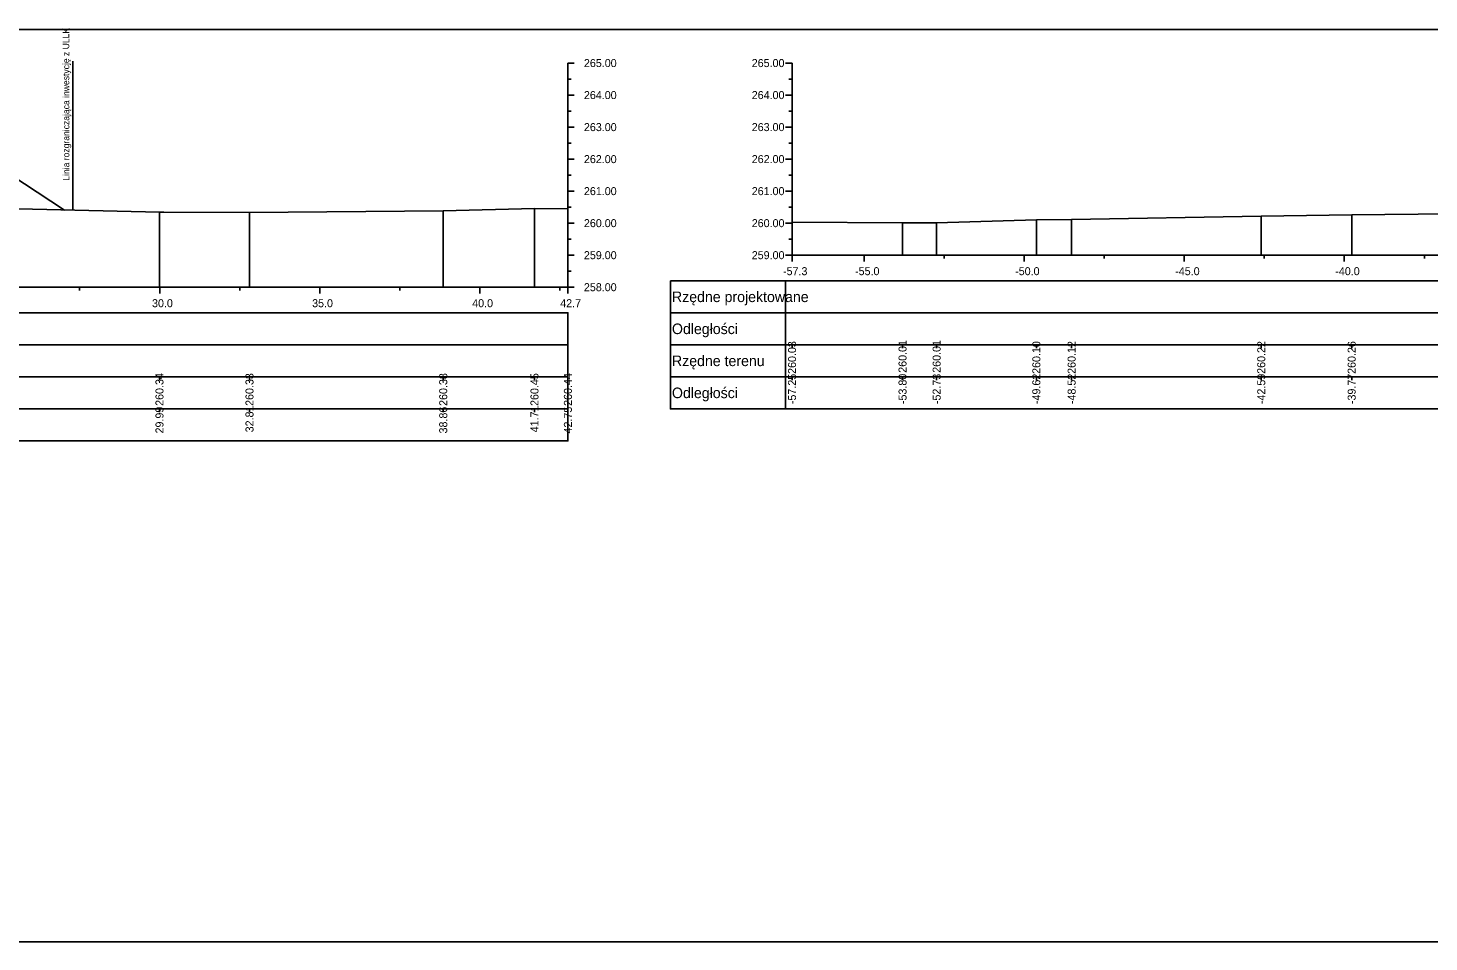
# Model space of a CAD drawing. Extents: x 6516023 to 6560129, y 5513077 to 5529206.
# Drawn here: x 6518086.6 to 6518130.36, y 5514518.16 to 5514546.7 of the extents above; entities that cross this region are included whole.
import ezdxf

# ---------------------------------------------------------------- set-up
doc = ezdxf.new("R2010")
doc.units = 0
for name, color, linetype in [('TOR_PRZEK_P-inne branze', 7, 'Continuous'), ('TOR_PRZEK_P-tabelka istniejace', 7, 'Continuous'), ('TOR_PRZEK_P-tabelka projektowane', 7, 'Continuous'), ('TOR_PRZEK_P-teren istniejacy', 7, 'Continuous'), ('TOR_PRZEK_P-uklad odniesienia', 7, 'Continuous'), ('TOR_PS_T-granica PKP-projektowana', 7, 'Continuous'), ('TOR_RAMKI-ramka+tabelka 1', 7, 'Continuous')]:
    doc.layers.add(name, color=color, linetype=linetype)

msp = doc.modelspace()

# ---------------------------------------------------------------- linework, layer by layer
at = {"layer": 'TOR_PRZEK_P-inne branze'}
msp.add_lwpolyline([(6518075.185, 5514541.521), (6518076.629, 5514542.383), (6518077.436, 5514542.414), (6518081.164, 5514542.427), (6518084.84, 5514542.45), (6518085.624, 5514542.397), (6518087.742, 5514541.016)], dxfattribs=at)
at = {"layer": 'TOR_PRZEK_P-tabelka istniejace'}
for p, q in [((6518106.663, 5514536.806), (6518106.663, 5514534.806)), ((6518110.263, 5514536.806), (6518110.263, 5514534.806)), ((6518110.463, 5514536.706), (6518110.463, 5514536.806)), ((6518113.915, 5514536.706), (6518113.915, 5514536.806)), ((6518114.98, 5514536.706), (6518114.98, 5514536.806)), ((6518118.094, 5514536.706), (6518118.094, 5514536.806)), ((6518119.196, 5514536.706), (6518119.196, 5514536.806)), ((6518125.119, 5514536.706), (6518125.119, 5514536.806)), ((6518127.943, 5514536.706), (6518127.943, 5514536.806)), ((6518090.706, 5514535.706), (6518090.706, 5514535.806)), ((6518093.518, 5514535.706), (6518093.518, 5514535.806)), ((6518099.569, 5514535.706), (6518099.569, 5514535.806)), ((6518102.419, 5514535.706), (6518102.419, 5514535.806)), ((6518103.463, 5514535.706), (6518103.463, 5514535.806)), ((6518106.663, 5514535.806), (6518210.463, 5514535.806)), ((6518110.463, 5514535.706), (6518110.463, 5514535.806)), ((6518113.915, 5514535.706), (6518113.915, 5514535.806)), ((6518114.98, 5514535.706), (6518114.98, 5514535.806)), ((6518118.094, 5514535.706), (6518118.094, 5514535.806)), ((6518119.196, 5514535.706), (6518119.196, 5514535.806)), ((6518125.119, 5514535.706), (6518125.119, 5514535.806)), ((6518127.943, 5514535.706), (6518127.943, 5514535.806)), ((6517999.663, 5514534.806), (6518103.463, 5514534.806)), ((6518090.706, 5514534.706), (6518090.706, 5514534.806)), ((6518093.518, 5514534.706), (6518093.518, 5514534.806)), ((6518099.569, 5514534.706), (6518099.569, 5514534.806)), ((6518102.419, 5514534.706), (6518102.419, 5514534.806)), ((6518103.463, 5514534.706), (6518103.463, 5514534.806))]:
    msp.add_line(p, q, dxfattribs=at)
for points in [[(6518090.706, 5514540.945), (6518090.706, 5514538.806), (6518090.706, 5514538.676), (6518090.706, 5514538.606)], [(6518093.518, 5514540.938), (6518093.518, 5514538.806), (6518093.518, 5514538.676), (6518093.518, 5514538.606)], [(6518099.569, 5514540.991), (6518099.569, 5514538.806), (6518099.569, 5514538.676), (6518099.569, 5514538.606)], [(6518102.419, 5514541.061), (6518102.419, 5514538.806), (6518102.419, 5514538.676), (6518102.419, 5514538.606)], [(6518103.463, 5514541.049), (6518103.463, 5514538.806), (6518103.463, 5514538.676), (6518103.463, 5514538.606)], [(6518125.119, 5514540.826), (6518125.119, 5514539.806), (6518125.119, 5514539.676), (6518125.119, 5514539.606)], [(6518127.943, 5514540.861), (6518127.943, 5514539.806), (6518127.943, 5514539.676), (6518127.943, 5514539.606)], [(6518110.463, 5514540.633), (6518110.463, 5514539.806), (6518110.463, 5514539.676), (6518110.463, 5514539.606)], [(6518113.915, 5514540.613), (6518113.915, 5514539.806), (6518113.915, 5514539.676), (6518113.915, 5514539.606)], [(6518114.98, 5514540.614), (6518114.98, 5514539.806), (6518114.98, 5514539.676), (6518114.98, 5514539.606)], [(6518118.094, 5514540.705), (6518118.094, 5514539.806), (6518118.094, 5514539.676), (6518118.094, 5514539.606)], [(6518119.196, 5514540.722), (6518119.196, 5514539.806), (6518119.196, 5514539.676), (6518119.196, 5514539.606)]]:
    msp.add_lwpolyline(points, dxfattribs=at)
for points in [[(6518106.663, 5514536.806), (6518106.663, 5514534.806), (6518210.463, 5514534.806), (6518210.463, 5514536.806)], [(6517999.663, 5514535.806), (6517999.663, 5514533.806), (6518103.463, 5514533.806), (6518103.463, 5514535.806)]]:
    msp.add_lwpolyline(points, close=True, dxfattribs=at)
at = {"layer": 'TOR_PRZEK_P-tabelka projektowane'}
for p, q in [((6518106.663, 5514538.806), (6518106.663, 5514536.806)), ((6518110.263, 5514538.806), (6518110.263, 5514536.806)), ((6518106.663, 5514537.806), (6518210.463, 5514537.806)), ((6517999.663, 5514536.806), (6518103.463, 5514536.806))]:
    msp.add_line(p, q, dxfattribs=at)
for points in [[(6518106.663, 5514538.806), (6518106.663, 5514536.806), (6518210.463, 5514536.806), (6518210.463, 5514538.806)], [(6517999.663, 5514537.806), (6517999.663, 5514535.806), (6518103.463, 5514535.806), (6518103.463, 5514537.806)]]:
    msp.add_lwpolyline(points, close=True, dxfattribs=at)
at = {"layer": 'TOR_PRZEK_P-teren istniejacy'}
for points in [[(6518084.973, 5514541.082), (6518090.706, 5514540.945), (6518090.84, 5514540.945), (6518093.518, 5514540.938), (6518099.569, 5514540.991), (6518102.419, 5514541.061), (6518103.463, 5514541.049)], [(6518110.463, 5514540.633), (6518113.915, 5514540.613), (6518114.98, 5514540.614), (6518118.094, 5514540.705), (6518119.196, 5514540.722), (6518125.119, 5514540.826), (6518127.943, 5514540.861), (6518135.192, 5514540.94)]]:
    msp.add_lwpolyline(points, dxfattribs=at)
at = {"layer": 'TOR_PRZEK_P-uklad odniesienia'}
for p, q in [((6518103.463, 5514545.606), (6518103.463, 5514538.606)), ((6518103.663, 5514545.606), (6518103.463, 5514545.606)), ((6518110.263, 5514545.606), (6518110.463, 5514545.606)), ((6518110.463, 5514545.606), (6518110.463, 5514539.606)), ((6518103.563, 5514545.106), (6518103.463, 5514545.106)), ((6518110.363, 5514545.106), (6518110.463, 5514545.106)), ((6518103.663, 5514544.606), (6518103.463, 5514544.606)), ((6518110.263, 5514544.606), (6518110.463, 5514544.606)), ((6518103.563, 5514544.106), (6518103.463, 5514544.106)), ((6518110.363, 5514544.106), (6518110.463, 5514544.106)), ((6518103.663, 5514543.606), (6518103.463, 5514543.606)), ((6518110.263, 5514543.606), (6518110.463, 5514543.606)), ((6518103.563, 5514543.106), (6518103.463, 5514543.106)), ((6518110.363, 5514543.106), (6518110.463, 5514543.106)), ((6518103.663, 5514542.606), (6518103.463, 5514542.606)), ((6518110.263, 5514542.606), (6518110.463, 5514542.606)), ((6518103.563, 5514542.106), (6518103.463, 5514542.106)), ((6518110.363, 5514542.106), (6518110.463, 5514542.106)), ((6518103.663, 5514541.606), (6518103.463, 5514541.606)), ((6518110.263, 5514541.606), (6518110.463, 5514541.606)), ((6518103.563, 5514541.106), (6518103.463, 5514541.106)), ((6518110.363, 5514541.106), (6518110.463, 5514541.106)), ((6518103.663, 5514540.606), (6518103.463, 5514540.606)), ((6518110.263, 5514540.606), (6518110.463, 5514540.606)), ((6518103.563, 5514540.106), (6518103.463, 5514540.106)), ((6518110.363, 5514540.106), (6518110.463, 5514540.106)), ((6518103.663, 5514539.606), (6518103.463, 5514539.606)), ((6518110.263, 5514539.606), (6518110.463, 5514539.606)), ((6518110.463, 5514539.606), (6518210.463, 5514539.606)), ((6518110.463, 5514539.506), (6518110.463, 5514539.606)), ((6518110.463, 5514539.406), (6518110.463, 5514539.606)), ((6518112.713, 5514539.406), (6518112.713, 5514539.606)), ((6518115.213, 5514539.506), (6518115.213, 5514539.606)), ((6518117.713, 5514539.406), (6518117.713, 5514539.606)), ((6518120.213, 5514539.506), (6518120.213, 5514539.606)), ((6518122.713, 5514539.406), (6518122.713, 5514539.606)), ((6518125.213, 5514539.506), (6518125.213, 5514539.606)), ((6518127.713, 5514539.406), (6518127.713, 5514539.606)), ((6518130.213, 5514539.506), (6518130.213, 5514539.606)), ((6518103.563, 5514539.106), (6518103.463, 5514539.106)), ((6518003.463, 5514538.606), (6518103.463, 5514538.606)), ((6518088.213, 5514538.506), (6518088.213, 5514538.606)), ((6518090.713, 5514538.406), (6518090.713, 5514538.606)), ((6518093.213, 5514538.506), (6518093.213, 5514538.606)), ((6518095.713, 5514538.406), (6518095.713, 5514538.606)), ((6518098.213, 5514538.506), (6518098.213, 5514538.606)), ((6518100.713, 5514538.406), (6518100.713, 5514538.606)), ((6518103.213, 5514538.506), (6518103.213, 5514538.606)), ((6518103.463, 5514538.406), (6518103.463, 5514538.606)), ((6518103.663, 5514538.606), (6518103.463, 5514538.606))]:
    msp.add_line(p, q, dxfattribs=at)
at = {"layer": 'TOR_PS_T-granica PKP-projektowana'}
msp.add_line((6518088.001, 5514541.01), (6518088.001, 5514545.667), dxfattribs=at)
at = {"layer": 'TOR_RAMKI-ramka+tabelka 1'}
msp.add_lwpolyline([(6517997.013, 5514546.656), (6518244.513, 5514546.656), (6518244.513, 5514518.156), (6517997.013, 5514518.156)], close=True, dxfattribs=at)

# ---------------------------------------------------------------- texts
at = {"layer": 'TOR_PRZEK_P-tabelka istniejace'}
for s, p in [('260.03', (6518110.588, 5514535.898)), ('260.01', (6518114.04, 5514535.933)), ('260.01', (6518115.105, 5514535.933)), ('260.10', (6518118.219, 5514535.898)), ('260.12', (6518119.321, 5514535.9)), ('260.22', (6518125.244, 5514535.9)), ('260.26', (6518128.068, 5514535.898)), ('260.34', (6518090.831, 5514534.899)), ('260.33', (6518093.643, 5514534.898)), ('260.38', (6518099.694, 5514534.898)), ('260.45', (6518102.544, 5514534.897)), ('260.44', (6518103.588, 5514534.899)), ('-57.25', (6518110.588, 5514534.953)), ('-53.80', (6518114.04, 5514534.955)), ('-52.73', (6518115.105, 5514534.954)), ('-49.62', (6518118.219, 5514534.956)), ('-48.52', (6518119.321, 5514534.956)), ('-42.59', (6518125.244, 5514534.955)), ('-39.77', (6518128.068, 5514534.955)), ('29.99', (6518090.831, 5514534.038)), ('32.81', (6518093.643, 5514534.073)), ('38.86', (6518099.694, 5514534.038)), ('41.71', (6518102.544, 5514534.073)), ('42.75', (6518103.588, 5514534.037))]:
    msp.add_text(s, height=0.25, rotation=90, dxfattribs=at).set_placement(p)
for s, p in [('Rzędne terenu', (6518106.713, 5514536.141)), ('Odległości', (6518106.713, 5514535.141))]:
    msp.add_text(s, height=0.33, dxfattribs=at).set_placement(p)
at = {"layer": 'TOR_PRZEK_P-tabelka projektowane'}
for s, p in [('Rzędne projektowane', (6518106.713, 5514538.141)), ('Odległości', (6518106.713, 5514537.141))]:
    msp.add_text(s, height=0.33, dxfattribs=at).set_placement(p)
at = {"layer": 'TOR_PRZEK_P-uklad odniesienia'}
for s, height, p in [('265.00', 0.25, (6518103.963, 5514545.481)), ('265.00', 0.25, (6518109.205, 5514545.481)), ('264.00', 0.25, (6518103.963, 5514544.481)), ('264.00', 0.25, (6518109.205, 5514544.481)), ('263.00', 0.25, (6518103.963, 5514543.481)), ('263.00', 0.25, (6518109.205, 5514543.481)), ('262.00', 0.25, (6518103.963, 5514542.481)), ('262.00', 0.25, (6518109.205, 5514542.481)), ('261.00', 0.25, (6518103.963, 5514541.481)), ('261.00', 0.25, (6518109.205, 5514541.481)), ('260.00', 0.25, (6518103.963, 5514540.481)), ('260.00', 0.25, (6518109.205, 5514540.481)), ('259.00', 0.25, (6518103.963, 5514539.481)), ('259.00', 0.25, (6518109.205, 5514539.481)), ('-', 0.0001, (6518110.463, 5514539.606)), ('-57.3', 0.25, (6518110.182, 5514538.981)), ('-55.0', 0.25, (6518112.432, 5514538.981)), ('-50.0', 0.25, (6518117.432, 5514538.981)), ('-45.0', 0.25, (6518122.432, 5514538.981)), ('-40.0', 0.25, (6518127.432, 5514538.981)), ('258.00', 0.25, (6518103.963, 5514538.481)), ('30.0', 0.25, (6518090.474, 5514537.981)), ('35.0', 0.25, (6518095.474, 5514537.981)), ('40.0', 0.25, (6518100.474, 5514537.981)), ('42.7', 0.25, (6518103.224, 5514537.981))]:
    msp.add_text(s, height=height, dxfattribs=at).set_placement(p)
at = {"layer": 'TOR_PS_T-granica PKP-projektowana'}
msp.add_text('Linia rozgraniczająca inwestycję z ULLK', height=0.2, rotation=90.0511, dxfattribs=at).set_placement((6518087.891, 5514541.932))

doc.saveas('drawing.dxf')
